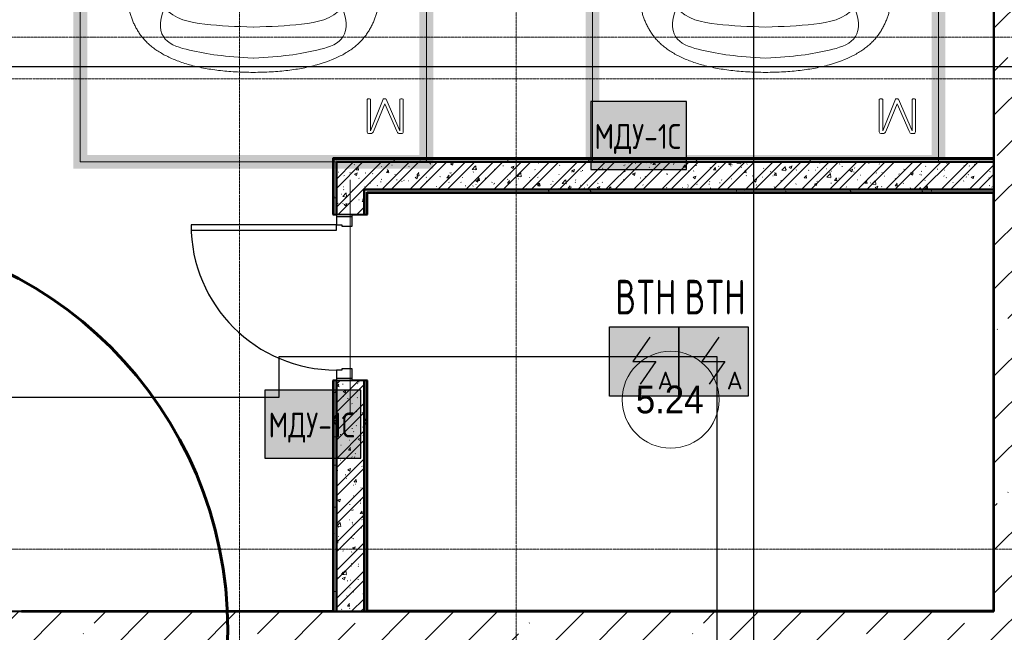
# Model space of a CAD drawing. Header units: millimetres. Extents: x -135639 to 224623, y -383017 to -59102.
# Tile 361 of 494: x 85426 to 92538, y -167121 to -162695. Entities that reach past the tile are written whole.
import ezdxf
from ezdxf.enums import TextEntityAlignment as Align

# ---------------------------------------------------------------- set-up
doc = ezdxf.new("R2010")
doc.units = ezdxf.units.MM
doc.linetypes.add('CONTINOUS', pattern=[0])
doc.linetypes.add('Линия сетки', pattern=[25, 20, -2.5, 0, -2.5])
doc.layers.get('Defpoints').update_dxf_attribs({"color": 252})
for name, color, linetype, lineweight in [('#СПС_КЛ_R3', 190, 'Continuous', 30), ('A-000-M_MASS', 7, 'Continuous', 18), ('A-010-A_ROOM', 7, 'Continuous', 20), ('A-200-M_WALL', 7, 'Continuous', 18), ('A-200-M_WALL_EXT', 7, 'Continuous', 18), ('A-200-M_WALL_INT', 7, 'Continuous', 18), ('A-200-M_WALL_PAT', 7, 'Continuous', 40), ('A-325-M_DOOR', 7, 'Continuous', 18), ('A-325-M_DOOR__FRAME', 7, 'Continuous', 30), ('A-325-M_DOOR_PANEL', 7, 'Continuous', 30), ('C-953-M_PARKING', 7, 'Continuous', 18), ('S-280-M_STRUCT_FRAME', 7, 'Continuous', 18), ('Z-030-M_GRID', 7, 'Continuous', 9), ('Арматура воздуховодов', 7, 'Continuous', 18), ('ОС', 5, 'Continuous', 25), ('ПС', 7, 'Continuous', 40), ('СС-011-ПОЖ-СИГНАЛИЗАЦИЯ', 1, 'Continuous', 30)]:
    doc.layers.add(name, color=color, linetype=linetype, lineweight=lineweight)
doc.layers.add('ССПС', color=5, linetype='Continuous')
doc.styles.add('1111', font='isocpeur.ttf')
doc.styles.add('Arial_2', font='arial.ttf', dxfattribs={"width": 0.9, "height": 400})
pattern_1 = [(50, (0, 0), (218.62117, -19.1268), [22.86, -251.46]), (355, (0, 0), (-42.29187, 229.2684), [18.288, -201.168]), (100.451, (18.22, -1.6), (176.33107, 210.13963), [19.428, -213.708]), (46.184, (0, 60.96), (325.29495, -50.45164), [34.29, -377.19]), (96.636, (27.1, 56.76), (284.883, 296.9127), [29.142, -320.562]), (351.184, (0, 60.96), (284.8858, 296.9107), [27.432, -301.752]), (21, (30.48, 45.72), (181.93753, -122.71832), [22.86, -251.46]), (326, (30.48, 45.72), (74.16223, 221.0262), [18.288, -201.168]), (71.451, (45.64, 35.5), (256.10035, 98.30526), [19.428, -213.708]), (37.5, (0, 0), (3.70639, 101.465895), [3.353, -195.377, 3.353, -200.863, -201.93]), (37.5, (0, 0), (3.70639, 101.465895), [-402.946, 3.353, -198.577]), (7.5, (0, 0), (80.18358, 120.21653), [3.353, -113.081, 3.353, -190.805, -76.962]), (7.5, (0, 0), (80.18358, 120.21653), [-310.591, 3.353, -73.609]), (327.5, (-67.97, 0), (162.708646, -6.87497), [3.353, -72.847, 3.353, -234.391, -315.468]), (327.5, (-67.97, 0), (162.708646, -6.87497), [-313.944, 3.353, -312.115]), (317.5, (-98.45, 0), (177.75468, 30.51183), [3.353, -95.707, 3.353, -154.534, -224.028]), (317.5, (-98.45, 0), (177.75468, 30.51183), [-256.946, 3.353, -220.675])]
pattern_2 = [(45, (0, 0), (-101.02788, 101.02788), []), (45, (67.35, 0), (-101.02788, 101.02788), [])]
pattern_3 = [(0, (0, 0), (406.4, 101.6), [33.528, -271.272, 33.528, -271.272, -1625.6]), (0, (0, 0), (406.4, 101.6), [-609.6, 33.528, -576.072, 33.528, -271.272, -711.2]), (0, (0, 0), (406.4, 101.6), [-1524, 33.528, -169.672, 33.528, -474.472]), (120, (152.4, 50.8), (-291.18818, 301.15272), [33.528, -271.272, 33.528, -271.272, -1625.6]), (120, (152.4, 50.8), (-291.18818, 301.15272), [-609.6, 33.528, -576.072, 33.528, -271.272, -711.2]), (120, (152.4, 50.8), (-291.18818, 301.15272), [-1524, 33.528, -169.672, 33.528, -474.472]), (240, (203.2, 254), (-115.21182, -402.75272), [33.528, -271.272, 33.528, -271.272, -1625.6]), (240, (203.2, 254), (-115.21182, -402.75272), [-609.6, 33.528, -576.072, 33.528, -271.272, -711.2]), (240, (203.2, 254), (-115.21182, -402.75272), [-1524, 33.528, -169.672, 33.528, -474.472])]
pattern_4 = [(45, (0, 0), (-314.309, 314.309), []), (45, (314.3, 0), (-314.309, 314.309), [555.625, -111.125, 3.353, -107.772])]

# ---------------------------------------------------------------- blocks, each defined once
blk = doc.blocks.new('101_Дверь_Однопольная - _ПЧ_Мет_1000х2000_ВРУ_ГРЩ_EIS60_Л-4454155-B1_-7_650_')
at = {"layer": 'A-325-M_DOOR', "color": 253, "lineweight": 30, "true_color": 0xaaaaaa}
for p, q in [((-585, 100), (-600, 100)), ((-600, 100), (-600, -15)), ((-585, -15), (-585, 100)), ((600, 100), (585, 100)), ((585, 100), (585, -15)), ((600, -15), (600, 100)), ((-600, -15), (-585, -15)), ((585, -15), (600, -15))]:
    blk.add_line(p, q, dxfattribs=at)
at = {"layer": 'A-325-M_DOOR__FRAME', "color": 253, "true_color": 0xaaaaaa}
for p, q in [((-525, 100), (-585, 100)), ((-585, 100), (-585, -15)), ((-525, 60), (-525, 100)), ((585, 100), (525, 100)), ((525, 100), (525, 60)), ((585, -15), (585, 100)), ((-515, 60), (-525, 60)), ((-515, -15), (-515, 60)), ((525, 60), (515, 60)), ((515, 60), (515, -15)), ((-585, -15), (-515, -15)), ((515, -15), (585, -15))]:
    blk.add_line(p, q, dxfattribs=at)
at = {"layer": 'A-325-M_DOOR_PANEL', "color": 253, "true_color": 0xaaaaaa}
for p, q in [((525, 1150), (485, 1150)), ((485, 1150), (485, 100)), ((525, 100), (525, 1150)), ((485, 100), (525, 100))]:
    blk.add_line(p, q, dxfattribs=at)
blk.add_arc((525, 100), 1050, 90, 180, dxfattribs=at)
blk = doc.blocks.new('A_PAR_Parking - M-2663509-B1_-7_650_')
at = {"layer": 'C-953-M_PARKING', "true_color": 0xf7f9fb}
blk.add_hatch(color=7, dxfattribs=at).paths.add_polyline_path([(-1300, 2650), (-1300, 1350), (-1250, 1350), (-1250, 350), (-1300, 350), (-1300, -2700), (1300, -2700), (1300, 2650), (1200, 2650), (1200, -2600), (-1200, -2600), (-1200, 2650)])
at = {"layer": 'A-000-M_MASS', "color": 253, "true_color": 0xaaaaaa}
for points, knots in [([(0, -2003.8), (-45, -2003.7), (-131.8, -2001.4), (-251.9, -1990.7), (-361.8, -1973.6), (-461.5, -1950.2), (-550.8, -1921), (-629.5, -1886.4), (-686.2, -1853.3), (-726.1, -1824.5), (-753.4, -1801.8), (-773.8, -1781.9), (-788.8, -1765.5), (-799.4, -1753.1), (-809.5, -1740.4), (-818.9, -1727.5), (-827.7, -1714.4), (-836.1, -1701.2), (-843.9, -1687.9), (-851.2, -1674.4), (-857.9, -1660.8), (-864.3, -1647.2), (-870.2, -1633.6), (-875.7, -1619.8), (-880.7, -1606), (-885.4, -1592.2), (-889.8, -1578.4), (-893.7, -1564.6), (-897.4, -1550.8), (-900.7, -1537.2), (-903.9, -1523.6), (-906.6, -1510.1), (-909.2, -1496.6), (-911.6, -1483.4), (-913.8, -1470.2), (-915.7, -1457.2), (-917.5, -1444.4), (-919.2, -1431.8), (-920.9, -1419.4), (-922.8, -1403.2), (-925.1, -1383.5), (-927.6, -1360.8), (-929.8, -1338.8), (-931.7, -1317.6), (-934, -1290), (-936.3, -1256.7), (-938.2, -1217.6), (-939.4, -1178.6), (-940, -1138.8), (-940, -1097.3), (-939.4, -1038.8), (-937.7, -958.2), (-934.4, -846), (-930.5, -714.1), (-926.5, -558.6), (-922.7, -375.9), (-918.9, -163.4), (-914.9, 81.7), (-911.4, 315.4), (-908.5, 521.3), (-906.9, 630.9), (-906.1, 687.4)], [-1, -1, -1, -1, -0.97619, -0.952381, -0.928571, -0.904762, -0.880952, -0.857143, -0.833333, -0.821429, -0.809524, -0.797619, -0.791667, -0.785714, -0.779762, -0.77381, -0.767857, -0.761905, -0.755952, -0.75, -0.744048, -0.738095, -0.732143, -0.72619, -0.720238, -0.714286, -0.708333, -0.702381, -0.696429, -0.690476, -0.684524, -0.678571, -0.672619, -0.666667, -0.660714, -0.654762, -0.64881, -0.642857, -0.636905, -0.630952, -0.619048, -0.607143, -0.595238, -0.583333, -0.571429, -0.547619, -0.52381, -0.5, -0.47619, -0.452381, -0.428571, -0.380952, -0.333333, -0.285714, -0.238095, -0.190476, -0.142857, -0.095238, -0.047619, -0.02381, 0, 0, 0, 0]), ([(906.1, 687.4), (906.9, 630.9), (908.5, 521.3), (910.7, 366.9), (912.8, 221.9), (915.6, 40.8), (918.9, -163.4), (922.7, -375.9), (926.5, -558.6), (929.8, -688.2), (932.5, -780), (934.3, -843.5), (936, -902.1), (937.5, -956.3), (938.7, -1006.6), (939.6, -1053.4), (940, -1097.3), (940, -1138.8), (939.4, -1178.6), (938.2, -1217.6), (936.3, -1256.7), (934, -1290), (931.7, -1317.6), (929.8, -1338.8), (927.6, -1360.8), (925.1, -1383.5), (922.8, -1403.2), (920.9, -1419.4), (919.2, -1431.8), (917.5, -1444.4), (915.7, -1457.2), (913.8, -1470.2), (911.6, -1483.4), (909.2, -1496.6), (906.6, -1510.1), (903.9, -1523.6), (900.7, -1537.2), (897.4, -1550.8), (893.7, -1564.6), (889.8, -1578.4), (885.4, -1592.2), (880.7, -1606), (875.7, -1619.8), (870.2, -1633.6), (864.3, -1647.2), (857.9, -1660.8), (851.2, -1674.4), (843.9, -1687.9), (836.1, -1701.2), (827.7, -1714.4), (818.9, -1727.5), (809.5, -1740.4), (799.4, -1753.1), (788.8, -1765.5), (773.8, -1781.9), (753.4, -1801.8), (726.1, -1824.5), (686.2, -1853.3), (606.8, -1899.6), (494.8, -1942.4), (361.8, -1973.6), (251.9, -1990.7), (131.8, -2001.4), (45, -2003.7), (0, -2003.8)], [-1, -1, -1, -1, -0.97619, -0.952381, -0.928571, -0.904762, -0.857143, -0.809524, -0.761905, -0.714286, -0.690476, -0.666667, -0.642857, -0.619048, -0.595238, -0.571429, -0.547619, -0.52381, -0.5, -0.47619, -0.452381, -0.428571, -0.416667, -0.404762, -0.392857, -0.380952, -0.369048, -0.363095, -0.357143, -0.35119, -0.345238, -0.339286, -0.333333, -0.327381, -0.321429, -0.315476, -0.309524, -0.303571, -0.297619, -0.291667, -0.285714, -0.279762, -0.27381, -0.267857, -0.261905, -0.255952, -0.25, -0.244048, -0.238095, -0.232143, -0.22619, -0.220238, -0.214286, -0.208333, -0.202381, -0.190476, -0.178571, -0.166667, -0.142857, -0.095238, -0.071429, -0.047619, -0.02381, 0, 0, 0, 0]), ([(-643, -1534.6), (-731.6, -1765.4), (-468.2, -1854.8), (-203.3, -1891), (-1.9, -1901.6)], [0, 0, 0, 0, 0.867049, 1.684227, 1.684227, 1.684227, 1.684227]), ([(-643, -1534.6), (-569.6, -1622.1), (-348.5, -1664.3), (-124, -1672.4), (-1.9, -1676.2)], [0, 0, 0, 0, 0.616728, 1.242165, 1.242165, 1.242165, 1.242165]), ([(643, -1534.6), (731.6, -1765.4), (468.2, -1854.8), (203.3, -1891), (1.9, -1901.6)], [0, 0, 0, 0, 0.867049, 1.684227, 1.684227, 1.684227, 1.684227]), ([(643, -1534.6), (569.6, -1622.1), (348.5, -1664.3), (124, -1672.4), (1.9, -1676.2)], [0, 0, 0, 0, 0.616728, 1.242165, 1.242165, 1.242165, 1.242165])]:
    blk.add_open_spline(points, degree=3, knots=knots, dxfattribs=at)
at = {"layer": 'C-953-M_PARKING', "color": 253, "true_color": 0xaaaaaa}
for p, q in [((-1250, -2650), (-1250, 2650)), ((1250, 2650), (1250, -2650)), ((822.6, -2197.9), (822.1, -2200.1)), ((822.1, -2200.1), (822.6, -2197.9)), ((822.1, -2200.1), (822.1, -2433.8)), ((824.5, -2196.4), (822.6, -2197.9)), ((822.6, -2197.9), (824.5, -2196.4)), ((828.2, -2195.4), (824.5, -2196.4)), ((833.8, -2195), (828.2, -2195.4)), ((839.8, -2195.4), (833.8, -2195)), ((843.6, -2196.4), (839.8, -2195.4)), ((845.7, -2197.9), (843.6, -2196.4)), ((843.6, -2196.4), (845.7, -2197.9)), ((846.5, -2200.1), (845.7, -2197.9)), ((845.7, -2197.9), (846.5, -2200.1)), ((938, -2198.7), (846.5, -2425.3)), ((846.5, -2425.3), (846.5, -2200.1)), ((939, -2197.3), (938, -2198.7)), ((938, -2198.7), (939, -2197.3)), ((941, -2196.1), (939, -2197.3)), ((939, -2197.3), (941, -2196.1)), ((944.2, -2195.3), (941, -2196.1)), ((948.9, -2195), (944.2, -2195.3)), ((953.2, -2195.3), (948.9, -2195)), ((956.4, -2196.1), (953.2, -2195.3)), ((958.5, -2197.3), (956.4, -2196.1)), ((956.4, -2196.1), (958.5, -2197.3)), ((959.7, -2198.7), (958.5, -2197.3)), ((958.5, -2197.3), (959.7, -2198.7)), ((1058.6, -2425.3), (959.7, -2198.7)), ((1059.2, -2197.9), (1058.6, -2200.1)), ((1058.6, -2200.1), (1059.2, -2197.9)), ((1058.6, -2200.1), (1058.6, -2425.3)), ((1061.1, -2196.4), (1059.2, -2197.9)), ((1059.2, -2197.9), (1061.1, -2196.4)), ((1064.9, -2195.4), (1061.1, -2196.4)), ((1070.4, -2195), (1064.9, -2195.4)), ((1076.3, -2195.4), (1070.4, -2195)), ((1080, -2196.4), (1076.3, -2195.4)), ((1082.1, -2197.9), (1080, -2196.4)), ((1080, -2196.4), (1082.1, -2197.9)), ((1082.7, -2200.1), (1082.1, -2197.9)), ((1082.1, -2197.9), (1082.7, -2200.1)), ((1082.7, -2433.8), (1082.7, -2200.1)), ((869.4, -2430.3), (950, -2231.9)), ((950, -2231.9), (1037.2, -2429.5)), ((822.1, -2433.8), (825.8, -2443.3)), ((825.8, -2443.3), (833.1, -2445.9)), ((833.1, -2445.9), (846, -2445.9)), ((846, -2445.9), (854.6, -2444.9)), ((854.6, -2444.9), (861.1, -2441.8)), ((861.1, -2441.8), (865.9, -2436.9)), ((865.9, -2436.9), (869.4, -2430.3)), ((1037.2, -2429.5), (1041.4, -2437.3)), ((1041.4, -2437.3), (1046.1, -2442.4)), ((1046.1, -2442.4), (1051.3, -2445.1)), ((1051.3, -2445.1), (1057.5, -2445.9)), ((1057.5, -2445.9), (1071.8, -2445.9)), ((1071.8, -2445.9), (1075.5, -2445.3)), ((1075.5, -2445.3), (1079, -2443.3)), ((1079, -2443.3), (1081.6, -2439.5)), ((1081.6, -2439.5), (1082.7, -2433.8)), ((1250, -2650), (-1250, -2650))]:
    blk.add_line(p, q, dxfattribs=at)
blk = doc.blocks.new('A_PAR_Parking - M-V5-B1_-7_650_')
at = {"layer": 'C-953-M_PARKING', "true_color": 0xf7f9fb}
blk.add_hatch(color=7, dxfattribs=at).paths.add_polyline_path([(575, -2625), (1300, -2625), (1300, 650), (1250, 650), (1250, 1150), (1300, 1150), (1300, 1200), (1250, 1200), (1250, 2000), (1300, 2000), (1300, 2650), (1200, 2650), (1200, -2600), (-1200, -2600), (-1200, 2650), (-1300, 2650), (-1300, -2625), (494.6, -2625)])
at = {"layer": 'A-000-M_MASS', "color": 253, "true_color": 0xaaaaaa}
for points, knots in [([(0, -2003.8), (-45, -2003.7), (-131.8, -2001.4), (-251.9, -1990.7), (-361.8, -1973.6), (-461.5, -1950.2), (-550.8, -1921), (-629.5, -1886.4), (-686.2, -1853.3), (-726.1, -1824.5), (-753.4, -1801.8), (-773.8, -1781.9), (-788.8, -1765.5), (-799.4, -1753.1), (-809.5, -1740.4), (-818.9, -1727.5), (-827.7, -1714.4), (-836.1, -1701.2), (-843.9, -1687.9), (-851.2, -1674.4), (-857.9, -1660.8), (-864.3, -1647.2), (-870.2, -1633.6), (-875.7, -1619.8), (-880.7, -1606), (-885.4, -1592.2), (-889.8, -1578.4), (-893.7, -1564.6), (-897.4, -1550.8), (-900.7, -1537.2), (-903.9, -1523.6), (-906.6, -1510.1), (-909.2, -1496.6), (-911.6, -1483.4), (-913.8, -1470.2), (-915.7, -1457.2), (-917.5, -1444.4), (-919.2, -1431.8), (-920.9, -1419.4), (-922.8, -1403.2), (-925.1, -1383.5), (-927.6, -1360.8), (-929.8, -1338.8), (-931.7, -1317.6), (-934, -1290), (-936.3, -1256.7), (-938.2, -1217.6), (-939.4, -1178.6), (-940, -1138.8), (-940, -1097.3), (-939.4, -1038.8), (-937.7, -958.2), (-934.4, -846), (-930.5, -714.1), (-926.5, -558.6), (-922.7, -375.9), (-918.9, -163.4), (-914.9, 81.7), (-911.4, 315.4), (-908.5, 521.3), (-906.9, 630.9), (-906.1, 687.4)], [-1, -1, -1, -1, -0.97619, -0.952381, -0.928571, -0.904762, -0.880952, -0.857143, -0.833333, -0.821429, -0.809524, -0.797619, -0.791667, -0.785714, -0.779762, -0.77381, -0.767857, -0.761905, -0.755952, -0.75, -0.744048, -0.738095, -0.732143, -0.72619, -0.720238, -0.714286, -0.708333, -0.702381, -0.696429, -0.690476, -0.684524, -0.678571, -0.672619, -0.666667, -0.660714, -0.654762, -0.64881, -0.642857, -0.636905, -0.630952, -0.619048, -0.607143, -0.595238, -0.583333, -0.571429, -0.547619, -0.52381, -0.5, -0.47619, -0.452381, -0.428571, -0.380952, -0.333333, -0.285714, -0.238095, -0.190476, -0.142857, -0.095238, -0.047619, -0.02381, 0, 0, 0, 0]), ([(906.1, 687.4), (906.9, 630.9), (908.5, 521.3), (910.7, 366.9), (912.8, 221.9), (915.6, 40.8), (918.9, -163.4), (922.7, -375.9), (926.5, -558.6), (929.8, -688.2), (932.5, -780), (934.3, -843.5), (936, -902.1), (937.5, -956.3), (938.7, -1006.6), (939.6, -1053.4), (940, -1097.3), (940, -1138.8), (939.4, -1178.6), (938.2, -1217.6), (936.3, -1256.7), (934, -1290), (931.7, -1317.6), (929.8, -1338.8), (927.6, -1360.8), (925.1, -1383.5), (922.8, -1403.2), (920.9, -1419.4), (919.2, -1431.8), (917.5, -1444.4), (915.7, -1457.2), (913.8, -1470.2), (911.6, -1483.4), (909.2, -1496.6), (906.6, -1510.1), (903.9, -1523.6), (900.7, -1537.2), (897.4, -1550.8), (893.7, -1564.6), (889.8, -1578.4), (885.4, -1592.2), (880.7, -1606), (875.7, -1619.8), (870.2, -1633.6), (864.3, -1647.2), (857.9, -1660.8), (851.2, -1674.4), (843.9, -1687.9), (836.1, -1701.2), (827.7, -1714.4), (818.9, -1727.5), (809.5, -1740.4), (799.4, -1753.1), (788.8, -1765.5), (773.8, -1781.9), (753.4, -1801.8), (726.1, -1824.5), (686.2, -1853.3), (606.8, -1899.6), (494.8, -1942.4), (361.8, -1973.6), (251.9, -1990.7), (131.8, -2001.4), (45, -2003.7), (0, -2003.8)], [-1, -1, -1, -1, -0.97619, -0.952381, -0.928571, -0.904762, -0.857143, -0.809524, -0.761905, -0.714286, -0.690476, -0.666667, -0.642857, -0.619048, -0.595238, -0.571429, -0.547619, -0.52381, -0.5, -0.47619, -0.452381, -0.428571, -0.416667, -0.404762, -0.392857, -0.380952, -0.369048, -0.363095, -0.357143, -0.35119, -0.345238, -0.339286, -0.333333, -0.327381, -0.321429, -0.315476, -0.309524, -0.303571, -0.297619, -0.291667, -0.285714, -0.279762, -0.27381, -0.267857, -0.261905, -0.255952, -0.25, -0.244048, -0.238095, -0.232143, -0.22619, -0.220238, -0.214286, -0.208333, -0.202381, -0.190476, -0.178571, -0.166667, -0.142857, -0.095238, -0.071429, -0.047619, -0.02381, 0, 0, 0, 0]), ([(-643, -1534.6), (-731.6, -1765.4), (-468.2, -1854.8), (-203.3, -1891), (-1.9, -1901.6)], [0, 0, 0, 0, 0.867049, 1.684227, 1.684227, 1.684227, 1.684227]), ([(-643, -1534.6), (-569.6, -1622.1), (-348.5, -1664.3), (-124, -1672.4), (-1.9, -1676.2)], [0, 0, 0, 0, 0.616728, 1.242165, 1.242165, 1.242165, 1.242165]), ([(643, -1534.6), (731.6, -1765.4), (468.2, -1854.8), (203.3, -1891), (1.9, -1901.6)], [0, 0, 0, 0, 0.867049, 1.684227, 1.684227, 1.684227, 1.684227]), ([(643, -1534.6), (569.6, -1622.1), (348.5, -1664.3), (124, -1672.4), (1.9, -1676.2)], [0, 0, 0, 0, 0.616728, 1.242165, 1.242165, 1.242165, 1.242165])]:
    blk.add_open_spline(points, degree=3, knots=knots, dxfattribs=at)
at = {"layer": 'C-953-M_PARKING', "color": 253, "true_color": 0xaaaaaa}
for p, q in [((-1250, -2650), (-1250, 2650)), ((1250, 2650), (1250, -2650)), ((822.6, -2197.9), (822.1, -2200.1)), ((822.1, -2200.1), (822.6, -2197.9)), ((822.1, -2200.1), (822.1, -2433.8)), ((824.5, -2196.4), (822.6, -2197.9)), ((822.6, -2197.9), (824.5, -2196.4)), ((828.2, -2195.4), (824.5, -2196.4)), ((833.8, -2195), (828.2, -2195.4)), ((839.8, -2195.4), (833.8, -2195)), ((843.6, -2196.4), (839.8, -2195.4)), ((845.7, -2197.9), (843.6, -2196.4)), ((843.6, -2196.4), (845.7, -2197.9)), ((846.5, -2200.1), (845.7, -2197.9)), ((845.7, -2197.9), (846.5, -2200.1)), ((938, -2198.7), (846.5, -2425.3)), ((846.5, -2425.3), (846.5, -2200.1)), ((939, -2197.3), (938, -2198.7)), ((938, -2198.7), (939, -2197.3)), ((941, -2196.1), (939, -2197.3)), ((939, -2197.3), (941, -2196.1)), ((944.2, -2195.3), (941, -2196.1)), ((948.9, -2195), (944.2, -2195.3)), ((953.2, -2195.3), (948.9, -2195)), ((956.4, -2196.1), (953.2, -2195.3)), ((958.5, -2197.3), (956.4, -2196.1)), ((956.4, -2196.1), (958.5, -2197.3)), ((959.7, -2198.7), (958.5, -2197.3)), ((958.5, -2197.3), (959.7, -2198.7)), ((1058.6, -2425.3), (959.7, -2198.7)), ((1059.2, -2197.9), (1058.6, -2200.1)), ((1058.6, -2200.1), (1059.2, -2197.9)), ((1058.6, -2200.1), (1058.6, -2425.3)), ((1061.1, -2196.4), (1059.2, -2197.9)), ((1059.2, -2197.9), (1061.1, -2196.4)), ((1064.9, -2195.4), (1061.1, -2196.4)), ((1070.4, -2195), (1064.9, -2195.4)), ((1076.3, -2195.4), (1070.4, -2195)), ((1080, -2196.4), (1076.3, -2195.4)), ((1082.1, -2197.9), (1080, -2196.4)), ((1080, -2196.4), (1082.1, -2197.9)), ((1082.7, -2200.1), (1082.1, -2197.9)), ((1082.1, -2197.9), (1082.7, -2200.1)), ((1082.7, -2433.8), (1082.7, -2200.1)), ((869.4, -2430.3), (950, -2231.9)), ((950, -2231.9), (1037.2, -2429.5)), ((822.1, -2433.8), (825.8, -2443.3)), ((825.8, -2443.3), (833.1, -2445.9)), ((833.1, -2445.9), (846, -2445.9)), ((846, -2445.9), (854.6, -2444.9)), ((854.6, -2444.9), (861.1, -2441.8)), ((861.1, -2441.8), (865.9, -2436.9)), ((865.9, -2436.9), (869.4, -2430.3)), ((1037.2, -2429.5), (1041.4, -2437.3)), ((1041.4, -2437.3), (1046.1, -2442.4)), ((1046.1, -2442.4), (1051.3, -2445.1)), ((1051.3, -2445.1), (1057.5, -2445.9)), ((1057.5, -2445.9), (1071.8, -2445.9)), ((1071.8, -2445.9), (1075.5, -2445.3)), ((1075.5, -2445.3), (1079, -2443.3)), ((1079, -2443.3), (1081.6, -2439.5)), ((1081.6, -2439.5), (1082.7, -2433.8)), ((1250, -2650), (-1250, -2650))]:
    blk.add_line(p, q, dxfattribs=at)
blk = doc.blocks.new('ПР - _ПЧ_1200_200_Оп250-250_Шаг300_Арм16_Арм10-3250725-B1_-7_650_')
at = {"layer": 'S-280-M_STRUCT_FRAME', "color": 21, "true_color": 0xffaaaa}
for p, q in [((-850, 0), (850, 0)), ((-850, 0), (-600, 0)), ((-515, 0), (515, 0)), ((-515, 0), (515, 0)), ((600, 0), (850, 0))]:
    blk.add_line(p, q, dxfattribs=at)
blk = doc.blocks.new('135_SLK_GD_AR_rvt-1-B1_-7_650_')
at = {"layer": 'A-200-M_WALL_PAT', "lineweight": 9, "true_color": 0xaaaaaa}
h = blk.add_hatch(dxfattribs=at)
h.set_pattern_fill('FP_11', color=253, style=0, pattern_type=2)
h.set_pattern_definition(pattern_3)
h.paths.add_polyline_path([(95830, 25850), (95850, 25850), (95850, 27520), (95830, 27520), (95830, 27096.2)])
h.paths.add_polyline_path([(95830, 28720), (95850, 28720), (95850, 29120), (95830, 29120), (95830, 29092.1)])
h = blk.add_hatch(dxfattribs=at)
h.set_pattern_fill('FP_11', color=253, style=0, pattern_type=2)
h.set_pattern_definition(pattern_3)
h.paths.add_polyline_path([(100600, 29100), (100600, 29120), (95850, 29120), (95850, 29100), (100520, 29100)])
h = blk.add_hatch(dxfattribs=at)
h.set_pattern_fill('FP_1', color=253, style=0, pattern_type=2)
h.set_pattern_definition(pattern_1)
h.paths.add_polyline_path([(95850, 25850), (96050, 25850), (96050, 27520), (95850, 27520), (95850, 27096.2)])
h.paths.add_polyline_path([(96050, 28720), (96050, 29100), (95850, 29100), (95850, 28720), (95965, 28720)])
h = blk.add_hatch(dxfattribs=at)
h.set_pattern_fill('FP_2', color=253, style=0, pattern_type=2)
h.set_pattern_definition(pattern_2)
h.paths.add_polyline_path([(95850, 25850), (96050, 25850), (96050, 27520), (95850, 27520), (95850, 27096.2)])
h.paths.add_polyline_path([(96050, 28720), (96050, 29100), (95850, 29100), (95850, 28720), (95965, 28720)])
h = blk.add_hatch(dxfattribs=at)
h.set_pattern_fill('FP_1', color=253, style=0, pattern_type=2)
h.set_pattern_definition(pattern_1)
h.paths.add_polyline_path([(97695.5, 28900), (100600, 28900), (100600, 29100), (96050, 29100), (96050, 28900), (96754, 28900)])
h = blk.add_hatch(dxfattribs=at)
h.set_pattern_fill('FP_2', color=253, style=0, pattern_type=2)
h.set_pattern_definition(pattern_2)
h.paths.add_polyline_path([(97695.5, 28900), (100600, 28900), (100600, 29100), (96050, 29100), (96050, 28900), (96754, 28900)])
h = blk.add_hatch(dxfattribs=at)
h.set_pattern_fill('FP_11', color=253, style=0, pattern_type=2)
h.set_pattern_definition(pattern_3)
h.paths.add_polyline_path([(96070, 28880), (100600, 28880), (100600, 28900), (96050, 28900), (96050, 28880)])
h = blk.add_hatch(dxfattribs=at)
h.set_pattern_fill('FP_11', color=253, style=0, pattern_type=2)
h.set_pattern_definition(pattern_3)
h.paths.add_polyline_path([(96050, 25850), (96070, 25850), (96070, 27520), (96050, 27520), (96050, 25855)])
h.paths.add_polyline_path([(96070, 28720), (96070, 28880), (96050, 28880), (96050, 28720)])
at = {"layer": 'A-200-M_WALL', "color": 253, "lineweight": 40, "true_color": 0xaaaaaa}
for p, q in [((95830, 29120), (95830, 28720)), ((95830, 29120), (95850, 29120)), ((100600, 29120), (95850, 29120)), ((95850, 29100), (95850, 28720)), ((95850, 28720), (95850, 29100)), ((96050, 28900), (100595, 28900)), ((100595, 28900), (96050, 28900)), ((96050, 28880), (96050, 28875)), ((96070, 28880), (100595, 28880)), ((96070, 28875), (96070, 28880)), ((100600, 28900), (100595, 28900)), ((100595, 28880), (100600, 28880)), ((96050, 28720), (96050, 28875)), ((96050, 28875), (96050, 28720)), ((96070, 28720), (96070, 28875)), ((95830, 27520), (95830, 25850)), ((95850, 27520), (95850, 25850)), ((95850, 25850), (95850, 27520)), ((96050, 25855), (96050, 27520)), ((96050, 27520), (96050, 25855)), ((96070, 25855), (96070, 27520)), ((96050, 25855), (96050, 25850)), ((96070, 25850), (96070, 25855))]:
    blk.add_line(p, q, dxfattribs=at)
at = {"layer": 'A-200-M_WALL_INT', "color": 253, "lineweight": 40, "true_color": 0xaaaaaa}
for p, q in [((100598, 32398), (100598, 29125)), ((100600, 29125), (100600, 32400)), ((95830, 29125), (95825, 29125)), ((95825, 29125), (95825, 28720)), ((95850, 29125), (95830, 29125)), ((100600, 29125), (95850, 29125)), ((96050, 29100), (95850, 29100)), ((95850, 29100), (100600, 29100)), ((100600, 29100), (96050, 29100)), ((100598, 29125), (100600, 29125)), ((100600, 29100), (100600, 29125)), ((100600, 28900), (100600, 29100)), ((96050, 28875), (96050, 28900)), ((96050, 28900), (96050, 28880)), ((100595, 28900), (100600, 28900)), ((100600, 28880), (100600, 28900)), ((100600, 28451.6), (100600, 28880)), ((96075, 28875), (100595, 28875)), ((96075, 28720), (96075, 28875)), ((100595, 28875), (100595, 28451.6)), ((95825, 28720), (95850, 28720)), ((95965, 28720), (96050, 28720)), ((96050, 28720), (96075, 28720)), ((100595, 28451.6), (100595, 28328.4)), ((100600, 28328.4), (100600, 28451.6)), ((100595, 28328.4), (100595, 25855)), ((100600, 25855), (100600, 28328.4)), ((95850, 27520), (95825, 27520)), ((95825, 27520), (95825, 25850)), ((96050, 27520), (95965, 27520)), ((96075, 27520), (96050, 27520)), ((96075, 25855), (96075, 27520)), ((95825, 25852), (93575, 25852)), ((93575, 25852), (93575, 25850)), ((93575, 25850), (95825, 25850)), ((95825, 25850), (95825, 25852)), ((95825, 25850), (95850, 25850)), ((95850, 25850), (96050, 25850)), ((96050, 25850), (96050, 25855)), ((96050, 25850), (96070, 25850)), ((96070, 25850), (98898.4, 25850)), ((98898.4, 25855), (96075, 25855)), ((99151.6, 25855), (98898.4, 25855)), ((98898.4, 25850), (99151.6, 25850)), ((100595, 25855), (99151.6, 25855)), ((99151.6, 25850), (100600, 25850)), ((100600, 25850), (100600, 25855))]:
    blk.add_line(p, q, dxfattribs=at)
at = {"layer": 'A-325-M_DOOR', "color": 253, "lineweight": 18, "true_color": 0xaaaaaa, "rotation": 89.99999999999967}
blk.add_blockref('101_Дверь_Однопольная - _ПЧ_Мет_1000х2000_ВРУ_ГРЩ_EIS60_Л-4454155-B1_-7_650_', (95950, 28120), dxfattribs=at)
at = {"layer": 'C-953-M_PARKING', "color": 253, "lineweight": 18, "true_color": 0xaaaaaa}
for name, p in [('A_PAR_Parking - M-2663509-B1_-7_650_', (95250, 31750)), ('A_PAR_Parking - M-V5-B1_-7_650_', (98950, 31750))]:
    blk.add_blockref(name, p, dxfattribs=at)
at = {"layer": 'S-280-M_STRUCT_FRAME', "color": 253, "lineweight": 18, "true_color": 0xaaaaaa, "rotation": 89.99999999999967}
blk.add_blockref('ПР - _ПЧ_1200_200_Оп250-250_Шаг300_Арм16_Арм10-3250725-B1_-7_650_', (95950, 28120), dxfattribs=at)
blk = doc.blocks.new('135_SLK_K4_KR_rvt-1-B1_-7_650_')
at = {"layer": 'A-200-M_WALL_PAT', "lineweight": 9, "true_color": 0xaaaaaa}
h = blk.add_hatch(dxfattribs=at)
h.set_pattern_fill('FP_20', color=253, style=0, pattern_type=2)
h.set_pattern_definition(pattern_4)
h.paths.add_polyline_path([(100900, 25550), (100900, 32400), (100600, 32400), (100600, 25550)])
h = blk.add_hatch(dxfattribs=at)
h.set_pattern_fill('FP_20', color=253, style=0, pattern_type=2)
h.set_pattern_definition(pattern_4)
h.paths.add_polyline_path([(100600, 25550), (100600, 25850), (93300, 25850), (93300, 25550), (99578.5, 25550)])
at = {"layer": 'A-200-M_WALL_EXT', "color": 253, "lineweight": 40, "true_color": 0xaaaaaa}
for p, q in [((100600, 32400), (100600, 25850)), ((100600, 25850), (93300, 25850))]:
    blk.add_line(p, q, dxfattribs=at)
blk = doc.blocks.new('050_Марка_Помещение - Номер-620969-B1_-7_650_')
at = {"layer": 'A-010-A_ROOM', "color": 253, "true_color": 0xaaaaaa}
blk.add_circle((0, 0), 3.5, dxfattribs=at)
blk = doc.blocks.new('-1 эт')
at = {"layer": 'Z-030-M_GRID', "color": 253, "linetype": 'Линия сетки', "true_color": 0xaaaaaa}
for p, q in [((95150, -19701.1), (95150, 133719.9)), ((97150, -19695.2), (97150, 133719.9)), ((154680.9, 30000), (-3680.1, 30000)), ((155949.6, 29700), (-3680.1, 29700)), ((155949.8, 26300), (-3679.9, 26300))]:
    blk.add_line(p, q, dxfattribs=at)
at = {"lineweight": 5}
for name in ['135_SLK_GD_AR_rvt-1-B1_-7_650_', '135_SLK_K4_KR_rvt-1-B1_-7_650_']:
    blk.add_blockref(name, (0, 0), dxfattribs=at)
at = {"layer": 'A-010-A_ROOM', "color": 253, "true_color": 0xaaaaaa, "xscale": 99.99999999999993, "yscale": 99.99999999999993, "zscale": 99.99999999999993}
blk.add_blockref('050_Марка_Помещение - Номер-620969-B1_-7_650_', (98264.7, 27380.7), dxfattribs=at)
at = {"layer": 'A-010-A_ROOM', "color": 253, "lineweight": 9, "true_color": 0xaaaaaa, "insert": (98012.9, 27482.5), "char_height": 200, "width": 606.076, "attachment_point": 1, "style": 'Arial_2'}
blk.add_mtext('5.24', dxfattribs=at)
blk = doc.blocks.new('*U4706')
at = {"lineweight": 35, "true_color": 0xffffff}
h = blk.add_hatch(color=7, dxfattribs=at)
h.dxf.hatch_style = 1
h.paths.add_polyline_path([(0, 499.6), (0, 0), (499.6, 0), (499.6, 499.6)])
at = {"color": 1, "linetype": 'ByBlock', "lineweight": -2}
for p, q in [((289.5, 426.3), (166.9, 249.8)), ((166.9, 249.8), (332.7, 249.8)), ((332.7, 249.8), (219.3, 86.3))]:
    blk.add_line(p, q, dxfattribs=at)
at = {"color": 1, "linetype": 'ByBlock', "lineweight": -2, "ltscale": 0.1}
blk.add_lwpolyline([(0, 499.6), (499.6, 499.6), (499.6, 0), (0, 0)], close=True, dxfattribs=at)
at = {"color": 1, "linetype": 'ByBlock', "lineweight": -2, "ltscale": 1000, "style": '1111'}
blk.add_text('A', height=128.1, dxfattribs=at).set_placement((403.4, 49.2), align=Align.CENTER)
at = {"color": 0, "linetype": 'ByBlock', "lineweight": -2, "style": '1111'}
blk.add_attdef('INDEX', (-63.3, -234.7), '', height=125, dxfattribs=at)
at = {"color": 0, "linetype": 'ByBlock', "lineweight": -2, "style": '1111', "flags": 1}
for tag, p in [('NAME_DEVICE', (-64.1, -421.2)), ('NUM_POM', (-81.6, -847))]:
    blk.add_attdef(tag, p, '', height=125, dxfattribs=at)
at = {"color": 0, "linetype": 'ByBlock', "lineweight": -2, "style": '1111', "width": 0.7}
blk.add_attdef('NUM_DEVICE', (-64.1, -629.5), '', height=125, dxfattribs=at)
blk = doc.blocks.new('ger')
at = {"lineweight": 40, "ltscale": 2, "true_color": 0xffffff}
h = blk.add_hatch(color=7, dxfattribs=at)
h.dxf.hatch_style = 1
h.paths.add_polyline_path([(491036.1, -67335.5), (491036.1, -66842.7), (490344.7, -66842.7), (490344.7, -67335.5)])
at = {"layer": 'ОС', "color": 1, "lineweight": 30}
blk.add_lwpolyline([(491036.1, -66842.7), (490344.7, -66842.7), (490344.7, -67335.5), (491036.1, -67335.5)], close=True, dxfattribs=at)
at = {"layer": 'ССПС', "color": 1, "lineweight": -2, "ltscale": 1000, "style": '1111', "width": 0.8}
blk.add_text('МДУ-1С', height=180, dxfattribs=at).set_placement((490370.6, -67185.8))

msp = doc.modelspace()

# ---------------------------------------------------------------- linework, layer by layer
at = {"layer": '#СПС_КЛ_R3', "lineweight": 30}
msp.add_lwpolyline([(63531.5, -142519.4), (68464.5, -142519.4), (68464.5, -163725.8), (83161.3, -163725.8), (83161.3, -166819.4), (84105.6, -166819.4), (84105.6, -163034), (106528.1, -163034), (106528.1, -155092.1), (118370.2, -155092.1), (118370.2, -109683.1), (77625.1, -109683.1), (77625.1, -114994.9), (73186.1, -114994.9), (73186.1, -126642.2), (82527.9, -126642.2), (82527.9, -153503.4), (72464.9, -153503.4), (69419.4, -153503.4), (68464.5, -152248.5)], dxfattribs=at)
at = {"layer": 'Defpoints', "color": 6, "lineweight": 60}
msp.add_circle((84042.2, -167103.1), 2886.6, dxfattribs=at)
at = {"layer": 'СС-011-ПОЖ-СИГНАЛИЗАЦИЯ', "lineweight": 30}
for points in [[(75430, -151200), (70284, -151200), (70284, -158038.9), (71661.6, -158038.9), (71661.6, -165502.2), (70016.8, -165502.2), (70016.8, -169842.1), (82931.1, -169842.1), (82931.1, -165928.3), (81133.6, -165928.3), (81133.6, -165423), (87300.5, -165423), (87300.5, -165129.4), (90462.6, -165129.4), (90462.6, -169354.7), (88639.4, -169354.7), (88639.4, -174449.1), (90216.3, -174449.1), (90537.2, -174449.1), (90728.2, -174449.1), (90728.2, -171151.7)], [(90728.2, -168304.6), (90728.2, -157579.1)]]:
    msp.add_lwpolyline(points, dxfattribs=at)

# ---------------------------------------------------------------- block references
msp.add_blockref('-1 эт', (-8136.8, -192821.5))
at = {"layer": 'Арматура воздуховодов', "lineweight": 30}
for p in [(-400792.7, -96442.7), (-403147.2, -98527.9)]:
    msp.add_blockref('ger', p, dxfattribs=at)
at = {"layer": 'ПС', "color": 7, "linetype": 'CONTINOUS', "lineweight": 30, "ltscale": 100}
ref = msp.add_blockref('*U4706', (89687.2, -165415), dxfattribs=dict(at, xscale=1.000736, yscale=1.000736, zscale=1.000736))
ref.add_attrib('NUM_DEVICE', 'BTH', dxfattribs={"layer": '0', "color": 0, "linetype": 'ByBlock', "lineweight": -2, "ltscale": 100, "height": 250.18, "style": '1111', "width": 0.7}).set_placement((89948.9, -164824.5), align=Align.CENTER)
ref = msp.add_blockref('*U4706', (90187.1, -165415), dxfattribs=dict(at, xscale=1.000736, yscale=1.000736, zscale=1.000736))
ref.add_attrib('NUM_DEVICE', 'BTH', dxfattribs={"layer": '0', "color": 0, "linetype": 'ByBlock', "lineweight": -2, "ltscale": 100, "height": 250.18, "style": '1111', "width": 0.7}).set_placement((90448.9, -164824.5), align=Align.CENTER)

doc.saveas('drawing.dxf')
